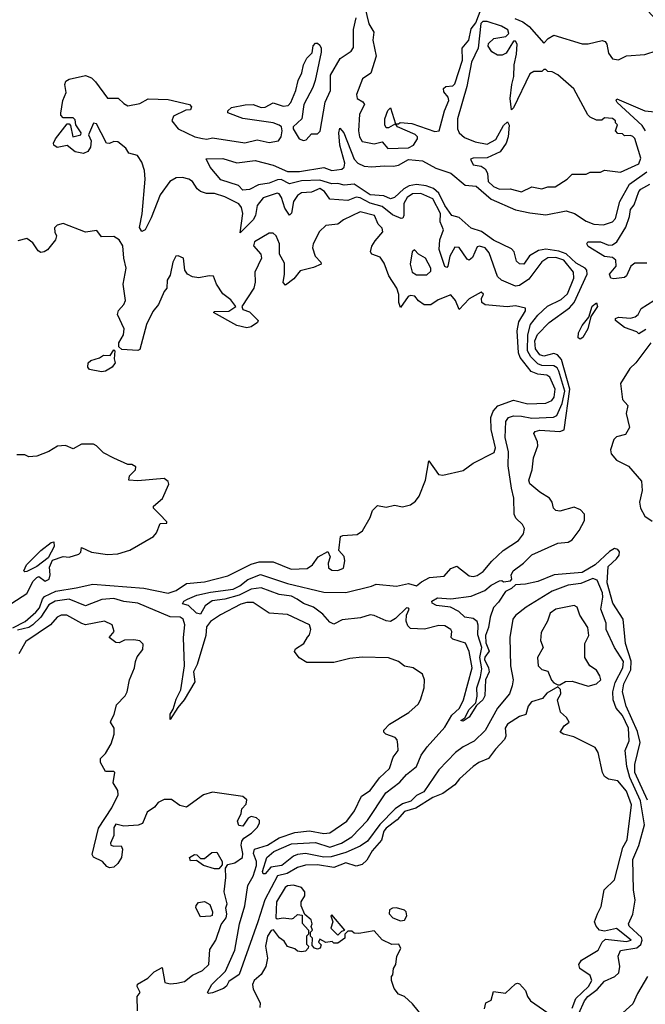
# Model space of a CAD drawing. Extents: x 2386423 to 2568864, y 578392 to 761999.
# Tile 310 of 454: x 2493670 to 2496767, y 671117 to 675996. Entities that reach past the tile are written whole.
import ezdxf

# ---------------------------------------------------------------- set-up
doc = ezdxf.new("R2010")
doc.units = 0

msp = doc.modelspace()

# ---------------------------------------------------------------- linework, layer by layer
at = {"layer": '0CON05XD'}
for points in [[(2495378.1, 676058.1), (2495397.9, 675975), (2495422.5, 675935), (2495418.6, 675895), (2495434.2, 675815), (2495408.3, 675731.7), (2495366.4, 675703.6), (2495337.5, 675625), (2495340, 675605), (2495369.3, 675589.3), (2495376.7, 675575), (2495351.7, 675528.3), (2495347.1, 675445), (2495352.2, 675415), (2495365, 675393.3), (2495375, 675390), (2495425, 675381.2), (2495465, 675390), (2495491.7, 675358.3), (2495595, 675361.2), (2495618.9, 675375), (2495639.2, 675405), (2495638.8, 675415), (2495627.3, 675427.3), (2495540, 675465), (2495530, 675480), (2495545, 675480), (2495553.3, 675486.7), (2495611.7, 675481.7), (2495725, 675442.5), (2495747.5, 675445), (2495773.8, 675545), (2495793.8, 675595), (2495791.7, 675611.7), (2495769.3, 675639.3), (2495767.5, 675655), (2495780, 675665), (2495815, 675668.8), (2495825, 675677.5), (2495862.5, 675795), (2495860, 675855), (2495893.8, 675895), (2495905, 675950), (2495928.8, 675981.2), (2495955, 676050)], [(2495912.6, 674817.4), (2495895, 674804.2), (2495885, 674809.2), (2495845, 674867.5), (2495825, 674869.4), (2495800, 674825), (2495790, 674775), (2495785, 674768.8), (2495775, 674773.8), (2495746.9, 674856.9), (2495749.4, 674905), (2495768.2, 674955), (2495752, 674995), (2495753.5, 675035), (2495715, 675108.9), (2495655.9, 675134.1), (2495615, 675133.3), (2495587.8, 675115), (2495572.3, 675085), (2495571.9, 675025), (2495566.7, 675013.3), (2495558.6, 675011.4), (2495515, 675029.6), (2495465, 675070.3), (2495405, 675086.2), (2495355, 675113.3), (2495335, 675115.9), (2495295, 675100.4), (2495206, 675106), (2495179.2, 675145), (2495155, 675158.8), (2495115, 675141.5), (2495065, 675138.9), (2495045, 675125.5), (2495025.5, 675095), (2495015, 675037.5), (2495005, 675028), (2494982.1, 675062.1), (2494965.6, 675115.6), (2494955, 675133.3), (2494945, 675136.2), (2494875, 675113.6), (2494845.9, 675075), (2494836.7, 675025), (2494826.2, 675005), (2494760.7, 674940.7), (2494774.1, 675035), (2494768, 675065), (2494755, 675084.4), (2494685, 675119.1), (2494635, 675134.4), (2494595, 675135.5), (2494565.4, 675145.4), (2494547.9, 675157.9), (2494525, 675194.2), (2494506.6, 675206.6), (2494475, 675214.5), (2494445, 675212.5), (2494412.5, 675195), (2494365, 675128.6), (2494320.4, 675015), (2494290.4, 674955), (2494275, 674946.5), (2494263.5, 674966.5), (2494276.6, 675033.4), (2494291.2, 675205), (2494288.3, 675248.3), (2494275, 675290), (2494253, 675323), (2494210, 675335), (2494195, 675360), (2494155, 675390), (2494135, 675392.5), (2494115, 675382.5), (2494100, 675385), (2494072.5, 675435), (2494049.3, 675479.3), (2494035, 675482.5), (2494010, 675425), (2494024.2, 675395), (2494020, 675365), (2494006.3, 675343.7), (2493985, 675332.9), (2493945, 675341.1), (2493905, 675372), (2493855, 675362.9), (2493838.8, 675375), (2493836.2, 675385), (2493846.2, 675405), (2493905, 675480), (2493915, 675480), (2493921.7, 675471.7), (2493932.5, 675415), (2493972.5, 675425), (2493973.3, 675435), (2493947.5, 675475), (2493945, 675500), (2493935, 675510), (2493885, 675510), (2493873, 675523), (2493873, 675533), (2493883.9, 675596.1), (2493900, 675635), (2493893.3, 675675), (2493898.1, 675691.9), (2493915, 675701.5), (2493995, 675720), (2494025, 675708), (2494045, 675688.8), (2494105, 675607.5), (2494157, 675607), (2494185, 675580), (2494205, 675570), (2494265, 675580), (2494305, 675603.3), (2494405, 675600), (2494510, 675575), (2494520, 675565), (2494515, 675550), (2494493, 675547), (2494431.7, 675518.3), (2494422.5, 675495), (2494454.5, 675454.5), (2494536.7, 675415), (2494575, 675407.1), (2494595.7, 675404.3), (2494625, 675411.2), (2494785, 675385.6), (2494845, 675400), (2494905, 675386.9), (2494951.2, 675395), (2494964, 675415), (2494968.8, 675445), (2494966.2, 675465), (2494955, 675473.8), (2494924.2, 675484.2), (2494775, 675506.7), (2494700, 675535), (2494700, 675545), (2494718.3, 675561.7), (2494786.4, 675573.6), (2494825.9, 675575.9), (2494865, 675560.8), (2494885, 675562.5), (2494925, 675583.3), (2494975, 675567.5), (2494998.8, 675571.2), (2495012, 675585), (2495036.2, 675645), (2495048.8, 675695), (2495067.3, 675732.7), (2495075, 675772.5), (2495091.2, 675805), (2495118.3, 675831.7), (2495123, 675867), (2495135, 675880), (2495145, 675880), (2495155, 675870), (2495162.5, 675855), (2495162.5, 675835), (2495133.3, 675695), (2495120.7, 675659.3), (2495076, 675575), (2495065.9, 675504.1), (2495023.3, 675465), (2495023.3, 675455), (2495053.3, 675405), (2495075, 675397.5), (2495088.8, 675401.2), (2495115, 675430), (2495145, 675430), (2495157, 675443), (2495183, 675587), (2495208.5, 675645), (2495209.2, 675720.8), (2495256.5, 675803.5), (2495310.2, 675839.8), (2495321.9, 675858.1), (2495322.7, 675947.3), (2495335.8, 676005)], [(2496121.5, 676001.5), (2496161.2, 675985), (2496192.5, 675962.5), (2496265, 675880), (2496287, 675903), (2496315, 675918.8), (2496455, 675876.2), (2496485, 675876), (2496553.6, 675893.6), (2496568.3, 675888.3), (2496577.5, 675875), (2496585, 675830), (2496605, 675802.5), (2496635, 675797.5), (2496673.6, 675816.4), (2496765, 675823.3), (2496826.4, 675843.6), (2496856.7, 675875), (2496863.3, 675895), (2496821.2, 675995), (2496780.2, 676040.2)], [(2496155, 675143.8), (2496205, 675167.5), (2496255, 675157.5), (2496285, 675167.5), (2496321.7, 675168.3), (2496380, 675205), (2496405, 675230), (2496475, 675230), (2496495, 675240), (2496545, 675240), (2496565, 675250), (2496645, 675240), (2496735, 675282.5), (2496745, 675310), (2496715, 675407.5), (2496705, 675417.5), (2496695, 675422.5), (2496665, 675420), (2496655, 675430), (2496631.7, 675431.7), (2496620, 675445), (2496630, 675475), (2496620, 675485), (2496620, 675495), (2496605, 675506.2), (2496565, 675510), (2496551.7, 675498.3), (2496525, 675497.5), (2496495, 675512.5), (2496482.5, 675525), (2496413.9, 675653.9), (2496335, 675722.5), (2496307, 675737), (2496285, 675740), (2496275, 675750), (2496265, 675750), (2496255, 675740), (2496215, 675740), (2496195, 675727.5), (2496115, 675560), (2496105, 675550), (2496098.8, 675605), (2496106, 675675), (2496117.1, 675715), (2496118.3, 675771.7), (2496130, 675825), (2496132.5, 675875), (2496125, 675890), (2496115, 675890), (2496079.3, 675830.7), (2496059.3, 675820.7), (2496035, 675820), (2496007, 675837), (2495990, 675865), (2495991.7, 675878.3), (2496016.7, 675903.3), (2496077, 675913), (2496091.7, 675928.3), (2496087.5, 675945), (2496055, 675963.3), (2495985, 675987.5), (2495963, 675987), (2495953, 675977), (2495940, 675855), (2495906.2, 675785), (2495883.8, 675665), (2495837.5, 675505), (2495837.5, 675455), (2495846, 675435), (2495872.8, 675412.8), (2495925, 675391.1), (2495985, 675380), (2496027.3, 675402.7), (2496065, 675472.5), (2496085, 675490), (2496093, 675473), (2496089.2, 675415), (2496078, 675385), (2496048.6, 675341.4), (2495985, 675311.2), (2495915, 675310), (2495902.5, 675305), (2495915, 675277.5), (2495955, 675270), (2495975, 675257.5), (2495986.2, 675235), (2495990, 675195), (2496015, 675169.5), (2496045, 675156.7), (2496098.3, 675158.3), (2496155, 675143.8)], [(2495495, 675460), (2495485, 675460), (2495477.5, 675475), (2495477.5, 675505), (2495493.3, 675546.7), (2495505, 675560), (2495530, 675480), (2495495, 675460)], [(2496767.9, 675445), (2496752.1, 675472.1), (2496628.6, 675585), (2496622.5, 675595), (2496626.7, 675603.3), (2496764.8, 675544.8), (2496815, 675538.7)], [(2496625.5, 673325), (2496637.3, 673342.7), (2496639.2, 673359.2), (2496631.2, 673371.2), (2496614.8, 673375.2), (2496589.6, 673360.4), (2496519.6, 673295), (2496455, 673256.2), (2496316.7, 673245), (2496235, 673212.7), (2496175, 673199.2), (2496125, 673196.2), (2496105, 673177.5), (2496075, 673162.5), (2496041, 673109), (2496015, 673083.1), (2495999.2, 673035), (2495991.4, 672985), (2495975.7, 672945), (2495977.5, 672907.5), (2495993.6, 672866.4), (2495972.7, 672837.3), (2495971.4, 672825), (2495991.1, 672785), (2495993.6, 672765), (2495975.6, 672725), (2495972.7, 672645), (2495962.7, 672625), (2495931.7, 672598.3), (2495895, 672540), (2495865, 672520.8), (2495854, 672524), (2495873, 672537), (2495895, 672578.1), (2495928.9, 672611.1), (2495935.4, 672644.6), (2495933.8, 672685), (2495950.8, 672739.2), (2495958.7, 672778.7), (2495947.5, 672835), (2495957.3, 672885), (2495937.9, 672947.9), (2495940.4, 672995), (2495935, 673013.8), (2495915, 673028.8), (2495873.3, 673035), (2495844.3, 673064.3), (2495803.3, 673085), (2495733.9, 673093.9), (2495712.5, 673105), (2495710, 673115), (2495738.3, 673131.7), (2495805, 673126.5), (2495905, 673140), (2495972.9, 673167.1), (2496005, 673194.2), (2496045, 673216.2), (2496057, 673217), (2496065, 673210), (2496100, 673215), (2496106.4, 673223.6), (2496103, 673243), (2496112.5, 673265), (2496165, 673303.3), (2496205, 673344.2), (2496335, 673402), (2496385, 673406.7), (2496405, 673418.8), (2496440.8, 673465), (2496466, 673515), (2496467.1, 673545), (2496447.3, 673567.3), (2496415, 673580.9), (2496345, 673560), (2496324.1, 673564.1), (2496313.3, 673575), (2496306.2, 673605), (2496293.8, 673625), (2496245.6, 673655.6), (2496195.5, 673695.5), (2496190, 673715), (2496207.9, 673765), (2496214.5, 673825), (2496234.6, 673885), (2496233.6, 673905), (2496215.8, 673945), (2496222, 673955), (2496245, 673962.1), (2496344.7, 673954.7), (2496365, 673964.5), (2496394.4, 674165), (2496352.8, 674312.8), (2496332.5, 674335), (2496315, 674342.7), (2496265, 674328.9), (2496245, 674334.7), (2496224.3, 674365), (2496220.8, 674405), (2496233.4, 674436.6), (2496291.1, 674495), (2496391.3, 674568.7), (2496415.7, 674594.3), (2496479.7, 674735), (2496478.5, 674755), (2496470, 674765), (2496425, 674789.6), (2496376.3, 674836.3), (2496338.9, 674848.9), (2496275, 674858.9), (2496238.3, 674851.7), (2496193.3, 674826.7), (2496165.7, 674785), (2496145, 674786.9), (2496129.4, 674799.4), (2496118.8, 674845), (2496105, 674860), (2496015, 674903.2), (2495956.7, 674946.7), (2495905, 674962.9), (2495845, 675015.4), (2495808.8, 675025), (2495775, 675075.5), (2495745.8, 675135.8), (2495719.3, 675159.3), (2495682.6, 675172.6), (2495635, 675179.5), (2495597.4, 675172.6), (2495571.8, 675158.2), (2495525, 675114.6), (2495505, 675108.8), (2495472.7, 675122.7), (2495405, 675128.8), (2495325, 675181.8), (2495276.4, 675176.4), (2495245, 675184.3), (2495215, 675182.7), (2495155, 675201.4), (2495065, 675196.9), (2495005, 675183.1), (2494965, 675203.8), (2494946.8, 675203.2), (2494905, 675186.7), (2494852.6, 675177.4), (2494806.7, 675155), (2494775, 675150.8), (2494753.8, 675173.8), (2494665, 675203.3), (2494612, 675265), (2494592.7, 675307.3), (2494675, 675307.5), (2494745, 675287.1), (2494835, 675297.5), (2494925, 675276), (2494995, 675244.4), (2495055, 675243.5), (2495175, 675263.8), (2495215, 675248.8), (2495264.4, 675255.6), (2495275.5, 675264.5), (2495279.1, 675285), (2495254.7, 675375), (2495249.1, 675435), (2495255, 675458), (2495274.2, 675435), (2495326.2, 675305), (2495344.3, 675285), (2495375, 675270.4), (2495413.7, 675266.3), (2495475, 675272.2), (2495520.5, 675269.5), (2495545, 675275.8), (2495595, 675303.1), (2495665, 675296.7), (2495730.9, 675260.9), (2495805, 675236.2), (2495875, 675175.8), (2495930.7, 675170.7), (2496005, 675107.5), (2496125, 675054.2), (2496195, 675038.2), (2496275, 675029.6), (2496375, 675049.6), (2496417.5, 675035), (2496475, 674998.5), (2496512.4, 674982.4), (2496561, 674979), (2496604.4, 674995), (2496619.9, 675010.1), (2496641.2, 675095), (2496688.8, 675181.2), (2496775, 675241.4)], [(2496775, 674790), (2496715, 674790), (2496696.2, 674775), (2496675, 674726.7), (2496665, 674718.8), (2496611.2, 674711.2), (2496596.7, 674715), (2496590, 674735), (2496624, 674775), (2496620.8, 674805), (2496605, 674818), (2496565, 674822), (2496485, 674872.5), (2496477.5, 674885), (2496482.5, 674895), (2496545.9, 674895.9), (2496585, 674878.8), (2496605, 674881.2), (2496626.7, 674895), (2496671.7, 674968.3), (2496689.7, 675020.3), (2496694.2, 675055), (2496711.8, 675078.2), (2496735.8, 675145), (2496745, 675156.9), (2496789.1, 675180.9)], [(2493635, 672981.9), (2493696.1, 673013.9), (2493749.2, 673060.8), (2493767.8, 673082.2), (2493782.2, 673125), (2493792.3, 673137.7), (2493848.8, 673165), (2493949.9, 673180.1), (2494031.7, 673198.3), (2494285, 673178.7), (2494405.5, 673154.5), (2494445, 673167.1), (2494495, 673202.7), (2494585, 673210.4), (2494700.6, 673239.4), (2494815, 673298.5), (2494855, 673310.4), (2494925, 673309.5), (2495013.6, 673273.6), (2495092.9, 673277.1), (2495120, 673295), (2495147.5, 673335), (2495195, 673360), (2495207.5, 673335), (2495197, 673303), (2495199.3, 673279.3), (2495215, 673268.8), (2495245, 673266.2), (2495272.5, 673277.5), (2495280, 673315), (2495276.1, 673336.1), (2495250, 673365), (2495257.5, 673435), (2495269.3, 673440.7), (2495340, 673445), (2495366.7, 673463.3), (2495405, 673530), (2495416.4, 673563.6), (2495441.7, 673588.3), (2495485, 673580), (2495525, 673590), (2495565, 673582.5), (2495605, 673592.5), (2495629.3, 673610.7), (2495647.5, 673635), (2495679.2, 673715), (2495695, 673810), (2495742.9, 673742.9), (2495765, 673738.8), (2495865, 673762), (2495915, 673798.8), (2496018.3, 673851.7), (2496025.6, 673875), (2496004.5, 673965), (2496003.1, 674025), (2496013.6, 674056.4), (2496037.1, 674082.9), (2496115, 674110.6), (2496185, 674093.1), (2496275, 674095.5), (2496305, 674108.6), (2496316.9, 674125), (2496320.9, 674165), (2496294.3, 674225), (2496280, 674235), (2496235, 674239.6), (2496202.4, 674252.4), (2496148.3, 674321.7), (2496139.6, 674345), (2496132.2, 674455), (2496141.7, 674498.3), (2496175, 674553.3), (2496175, 674566.2), (2496125, 674577.8), (2496084, 674574), (2495975, 674583.8), (2495957.5, 674595), (2495956.7, 674615), (2495966.2, 674636.2), (2495955, 674646.7), (2495895, 674612.5), (2495845, 674560), (2495828, 674605), (2495805, 674633.3), (2495742.3, 674607.7), (2495705, 674582.5), (2495673, 674583), (2495643.6, 674603.6), (2495626.1, 674626.1), (2495605, 674630), (2495593.3, 674625), (2495555, 674570), (2495546.7, 674595), (2495546.7, 674635), (2495536.7, 674665), (2495497.5, 674727.5), (2495475, 674790), (2495455, 674818.8), (2495414.1, 674834.1), (2495406.7, 674845), (2495413.3, 674873.3), (2495429.1, 674900.9), (2495467.5, 674945), (2495465, 674962.5), (2495445, 674982.5), (2495426, 675025), (2495355, 675043.8), (2495272.5, 675005), (2495245, 674983.3), (2495185, 674976.2), (2495154.3, 674945.7), (2495123.3, 674885), (2495120, 674865), (2495132.5, 674825), (2495160, 674795), (2495162.5, 674785), (2495125, 674767.5), (2495057.7, 674752.3), (2495027.7, 674712.3), (2494985, 674680), (2494974.2, 674694.2), (2494981.1, 674735), (2494980.3, 674790.3), (2494956, 674835), (2494955.8, 674885), (2494940, 674925), (2494925, 674938), (2494905, 674938.8), (2494832, 674895), (2494828, 674875), (2494864, 674835), (2494867.1, 674815), (2494834.3, 674745), (2494835.8, 674695), (2494829.2, 674665), (2494770, 674575), (2494775, 674560), (2494808.3, 674548.3), (2494850, 674505), (2494847.5, 674495), (2494815, 674474), (2494795, 674468.8), (2494745, 674480), (2494630, 674545), (2494635, 674550), (2494705, 674551.2), (2494740, 674575), (2494715, 674607.5), (2494675, 674637.5), (2494643.3, 674685), (2494630, 674725), (2494607, 674727), (2494557, 674717), (2494525, 674722.5), (2494500, 674735), (2494487.5, 674755), (2494480, 674815), (2494455, 674826.7), (2494442.5, 674825), (2494427.5, 674795), (2494415, 674730), (2494400, 674705), (2494397.5, 674665), (2494385, 674650), (2494357.5, 674585), (2494329.5, 674550.5), (2494297.1, 674485), (2494265, 674362.5), (2494255, 674356.7), (2494175, 674362.5), (2494160, 674375), (2494160, 674395), (2494183.3, 674435), (2494186.2, 674465), (2494153.8, 674535), (2494158.8, 674555), (2494185.6, 674584.4), (2494194, 674605), (2494182, 674685), (2494197.5, 674765), (2494184.4, 674815), (2494180, 674875), (2494162.9, 674905), (2494135, 674922.5), (2494075, 674920), (2494051.7, 674951.7), (2493995, 674943.3), (2493885, 674986.7), (2493855, 674977.5), (2493842.5, 674965), (2493843, 674943), (2493852.5, 674925), (2493847.5, 674905), (2493807.5, 674855), (2493790, 674845), (2493775, 674842.5), (2493760.7, 674850.7), (2493735, 674890), (2493705, 674912.5), (2493659.5, 674900.5)], [(2496438.3, 671071.7), (2496466.7, 671135), (2496483.2, 671155), (2496529.4, 671190.6), (2496565, 671231.2), (2496616.2, 671255), (2496636.6, 671273.4), (2496640.8, 671305), (2496633.3, 671355), (2496645, 671384.2), (2496725, 671397.4), (2496746.1, 671413.9), (2496751.4, 671435), (2496748, 671448), (2496687.5, 671505), (2496684.4, 671515), (2496706.2, 671563.8), (2496716.9, 671633.1), (2496709.6, 671685), (2496705.5, 671835), (2496735.3, 671904.7), (2496763.4, 672006.6), (2496744.5, 672125), (2496691.3, 672241.3), (2496675.7, 672295), (2496668, 672375), (2496687.2, 672422.8), (2496684.7, 672485.3), (2496655, 672547.7), (2496622.7, 672585), (2496607.9, 672625), (2496607.1, 672665), (2496618.7, 672711.3), (2496655.4, 672785), (2496659.3, 672815), (2496615.5, 672885.5), (2496574.2, 672975), (2496573.8, 673005), (2496546.9, 673075), (2496556.9, 673135), (2496555, 673156), (2496528.9, 673218.9), (2496506.9, 673226.9), (2496447.5, 673202.5), (2496385, 673194.1), (2496305.6, 673165), (2496177.5, 673085), (2496125, 673043.5), (2496111.8, 673025), (2496096.1, 672933.9), (2496100, 672795), (2496113.1, 672725), (2496108.6, 672695), (2496095.5, 672655), (2496036.2, 672585), (2495975, 672474), (2495919.5, 672420.5), (2495865, 672392.3), (2495827.9, 672365), (2495745, 672278.2), (2495670, 672170), (2495635, 672151.6), (2495605.6, 672124.4), (2495565, 672111), (2495528.4, 672085), (2495452.1, 672007.9), (2495391.2, 671925), (2495355, 671901.2), (2495285, 671869.5), (2495212.1, 671847.9), (2495175, 671845.6), (2495085, 671864.7), (2495045, 671859.7), (2495025, 671851.1), (2494967.8, 671805), (2494912.8, 671797.2), (2494885, 671763.6), (2494875, 671763.5), (2494871.8, 671775), (2494893.3, 671845), (2494928.2, 671875), (2495015, 671912.6), (2495135, 671918.6), (2495205, 671895.9), (2495262.9, 671915), (2495315, 671947.3), (2495391.4, 672028.6), (2495482.7, 672165), (2495551.7, 672218.3), (2495584.8, 672255.2), (2495634.1, 672295.9), (2495658.1, 672351.9), (2495687.8, 672392.2), (2495775, 672491.1), (2495809.8, 672550.2), (2495846.6, 672585), (2495867.2, 672625), (2495910, 672785), (2495895.5, 672865.5), (2495877.2, 672907.2), (2495815, 672926.2), (2495806.2, 672935), (2495809.2, 672965), (2495804.4, 672974.4), (2495775, 672992.2), (2495745, 672994.5), (2495674.7, 672975.3), (2495605, 672978.5), (2495591.9, 672991.9), (2495583.6, 673015), (2495584.4, 673045.6), (2495598, 673075), (2495595, 673080), (2495585, 673081.2), (2495530.5, 673029.5), (2495505, 673014.6), (2495485, 673016.8), (2495425, 673043.9), (2495405, 673046.7), (2495357.6, 673032.4), (2495267.2, 673022.8), (2495225, 673000), (2495205, 673010.8), (2495170.6, 673050.6), (2495124.7, 673084.7), (2495075, 673103.5), (2495043.3, 673125), (2495015, 673139.3), (2494955, 673147.5), (2494865, 673180.4), (2494815, 673173.4), (2494755.7, 673145), (2494685.8, 673124.2), (2494623.2, 673116.8), (2494587.7, 673092.3), (2494565, 673050.8), (2494545, 673055.5), (2494505, 673092.5), (2494475, 673102), (2494482.9, 673115), (2494500, 673125), (2494546.4, 673143.6), (2494615, 673160), (2494726.3, 673173.7), (2494759.7, 673190.3), (2494798.7, 673221.3), (2494862.4, 673247.6), (2494995, 673202.7), (2495175, 673158.7), (2495285, 673158.2), (2495411.7, 673188.3), (2495435, 673198.5), (2495535, 673188.5), (2495595, 673201.9), (2495635, 673190), (2495658.8, 673211.2), (2495698.6, 673231.4), (2495770.8, 673239.2), (2495803.9, 673276.1), (2495835, 673288.8), (2495895, 673239.4), (2495915, 673236.7), (2495935, 673242.5), (2495965, 673261.5), (2496007.2, 673312.8), (2496064.4, 673365), (2496140, 673415), (2496165, 673448), (2496168.9, 673475), (2496159.2, 673495), (2496125.9, 673525.9), (2496118, 673545), (2496117.1, 673625), (2496104.2, 673675), (2496089.1, 673785), (2496089.7, 673855), (2496073.9, 673925), (2496076.4, 674005), (2496090, 674025), (2496115, 674033.1), (2496155, 674032.2), (2496205, 674021.2), (2496313.3, 674026.7), (2496328.8, 674035), (2496355, 674093.5), (2496369.1, 674155), (2496339.5, 674255), (2496330.3, 674270.3), (2496315, 674280.4), (2496255, 674283), (2496235, 674290), (2496200.7, 674325), (2496184.4, 674355), (2496185.2, 674435), (2496199.5, 674485), (2496235, 674532.3), (2496283.3, 674576.7), (2496350.8, 674609.2), (2496382.5, 674637.5), (2496414.2, 674715), (2496412, 674745), (2496363.6, 674805), (2496325, 674817.8), (2496285, 674815.9), (2496255, 674795.6), (2496190.2, 674709.8), (2496145, 674678.6), (2496125, 674675.7), (2496055.5, 674705.5), (2496035, 674724), (2495995, 674840), (2495975.3, 674865.3), (2495945.9, 674874.1), (2495935, 674871.2), (2495912.6, 674817.4)], [(2495685, 674732.5), (2495705, 674750), (2495706.2, 674765), (2495678.8, 674815), (2495643.6, 674833.6), (2495625, 674856.2), (2495613.3, 674845), (2495603.3, 674785), (2495612.9, 674745), (2495635, 674732.5), (2495685, 674732.5)], [(2496445, 674413.3), (2496435, 674420), (2496436.2, 674445), (2496455, 674480), (2496488.3, 674521.7), (2496505, 674576.7), (2496525, 674593.3), (2496530, 674575), (2496497.5, 674525), (2496482.5, 674465), (2496458.8, 674421.2), (2496445, 674413.3)], [(2496769.3, 674460.7), (2496735, 674440), (2496725, 674450), (2496665, 674470), (2496620, 674505), (2496620, 674515), (2496635, 674522.5), (2496695, 674517.5), (2496717, 674523), (2496732.5, 674535), (2496747.5, 674565), (2496810, 674605)], [(2496794.6, 674395.4), (2496720, 674295), (2496691.6, 674268.4), (2496645, 674192.5), (2496654.2, 674114.2), (2496681.2, 674085), (2496673.3, 674045), (2496690, 673975), (2496669.1, 673940.9), (2496625, 673928.6), (2496611.4, 673915), (2496595.6, 673865), (2496598.1, 673845), (2496625, 673812.9), (2496685, 673783.8), (2496748.8, 673708.8), (2496752.5, 673662.5), (2496739.1, 673605), (2496743.1, 673575), (2496765.2, 673535.2), (2496800.8, 673510.8)], [(2494075, 674251.1), (2494015, 674262), (2494006.2, 674275), (2494008.8, 674295), (2494022.1, 674307.9), (2494065, 674320), (2494085, 674333.3), (2494118.3, 674331.7), (2494135, 674360), (2494140, 674355), (2494137.5, 674315), (2494142.5, 674295), (2494127.5, 674275), (2494095, 674254.4), (2494075, 674251.1)], [(2493630, 673105), (2493705, 673153.3), (2493736.2, 673213.8), (2493755, 673232.5), (2493765, 673237.5), (2493795, 673214.3), (2493815, 673224.3), (2493820.8, 673245), (2493817, 673283), (2493831.7, 673318.3), (2493885, 673336.7), (2493915, 673332.5), (2493961.7, 673348.3), (2493971.7, 673358.3), (2493975, 673380), (2494025, 673356.7), (2494105, 673346.2), (2494155, 673350), (2494215, 673368), (2494332.5, 673435), (2494346.7, 673453.3), (2494365, 673500), (2494398.3, 673501.7), (2494398.3, 673508.3), (2494362.5, 673545), (2494332.5, 673575), (2494332.5, 673585), (2494377, 673623), (2494407.5, 673695), (2494405, 673707.5), (2494385, 673723.3), (2494255, 673711.2), (2494210, 673715), (2494213.9, 673736.1), (2494242.5, 673765), (2494245, 673780), (2494225, 673792.5), (2494205, 673792.5), (2494135, 673822.5), (2494085, 673850), (2494050, 673885), (2494035, 673892.5), (2493975, 673892.5), (2493935, 673870), (2493896.1, 673886.1), (2493857, 673883), (2493813.6, 673856.4), (2493755, 673832.5), (2493715, 673830), (2493695, 673840), (2493655, 673840)], [(2493695, 673260), (2493690, 673265), (2493703.3, 673295), (2493775, 673366.2), (2493825, 673406.2), (2493838.8, 673408.8), (2493840, 673385), (2493810, 673330), (2493755, 673286.7), (2493705, 673262.5), (2493695, 673260)], [(2496779.1, 672129.1), (2496716.2, 672265), (2496716.1, 672305), (2496741.9, 672415), (2496728.1, 672468.1), (2496673.5, 672595), (2496654.8, 672665), (2496661.7, 672705), (2496696.3, 672775), (2496696.7, 672816.7), (2496669.3, 672905), (2496657.4, 673025), (2496606.2, 673105), (2496578.4, 673205), (2496584.1, 673285.9), (2496625.5, 673325)], [(2495206.1, 671966.1), (2495289.4, 672025), (2495327.1, 672075), (2495362.1, 672147.9), (2495405, 672176.5), (2495451.4, 672238.6), (2495500.8, 672285), (2495518.8, 672341.2), (2495544, 672375), (2495542, 672405), (2495538, 672428), (2495529.3, 672439.3), (2495482.5, 672455), (2495473.3, 672465), (2495473.3, 672475), (2495501.2, 672505), (2495597.2, 672562.8), (2495642, 672605), (2495654.2, 672625), (2495672, 672685), (2495674.2, 672725), (2495665, 672753.3), (2495617.5, 672785), (2495575, 672792.5), (2495545, 672815.7), (2495495, 672834.3), (2495365, 672836.5), (2495305, 672831.1), (2495225, 672810), (2495091.2, 672811.2), (2495053.5, 672833.5), (2495030.8, 672865), (2495035, 672878.8), (2495076.7, 672905), (2495095, 672936.2), (2495105, 672947.5), (2495112, 672975), (2495105, 672998), (2494995, 673048.6), (2494905, 673055.6), (2494825, 673107.9), (2494795, 673108), (2494765, 673099.2), (2494663.3, 673046.7), (2494615, 673013.8), (2494595, 672986.9), (2494591.4, 672945), (2494548.5, 672801.5), (2494530, 672765), (2494536.5, 672715), (2494484.5, 672625), (2494452.1, 672587.9), (2494415, 672527.5), (2494414.5, 672555), (2494430.3, 672579.7), (2494445, 672629.2), (2494466.9, 672675), (2494486.2, 672793.8), (2494480.5, 672935), (2494486.6, 672996.6), (2494478.5, 673025), (2494464.6, 673034.6), (2494415, 673037.8), (2494255, 673104.2), (2494185, 673113.3), (2494135, 673128.6), (2494076.6, 673123.4), (2493995, 673091.8), (2493915, 673124.2), (2493845, 673114.3), (2493813.8, 673096.2), (2493775, 673035.5), (2493735, 672997.2), (2493715, 672984.2), (2493659.2, 672970.8)], [(2496485, 672694.2), (2496525.6, 672704.4), (2496547.1, 672725), (2496542.5, 672745), (2496525, 672773.3), (2496493.3, 672795), (2496468.8, 672835), (2496468.8, 672905), (2496488.6, 672945), (2496483.1, 672985), (2496443.8, 673045), (2496430, 673085), (2496415, 673092.5), (2496323.8, 673075), (2496295.8, 673055), (2496283.8, 673015), (2496251.2, 672958.8), (2496249.3, 672919.3), (2496262.5, 672885), (2496234, 672835), (2496236.7, 672795), (2496255, 672776.7), (2496285, 672767.5), (2496303.8, 672723.8), (2496315, 672710), (2496335, 672700), (2496345, 672700), (2496373, 672717), (2496405, 672718), (2496485, 672694.2)], [(2494136.4, 671993.6), (2494136.4, 671953.6), (2494118.8, 671915), (2494121.2, 671905), (2494135, 671900), (2494172.5, 671902.5), (2494178.8, 671885), (2494173.1, 671845), (2494154.7, 671815.3), (2494135, 671796.9), (2494115, 671792.9), (2494100.4, 671800.4), (2494080, 671825), (2494035.5, 671845.5), (2494028.9, 671858.9), (2494060.3, 671989.7), (2494125, 672090), (2494157.1, 672155), (2494155.8, 672175.8), (2494132.5, 672215), (2494140, 672265), (2494135, 672270), (2494095, 672270), (2494070, 672315), (2494070, 672335), (2494095, 672360), (2494121.7, 672408.3), (2494137.5, 672455), (2494137.5, 672485), (2494120, 672515), (2494122.5, 672525), (2494137, 672553), (2494149.3, 672600.7), (2494192.5, 672645), (2494202.5, 672665), (2494213.3, 672725), (2494237.5, 672785), (2494242.5, 672815), (2494251.2, 672838.8), (2494280, 672875), (2494281.7, 672901.7), (2494265, 672917.5), (2494235, 672922.5), (2494188.3, 672921.7), (2494161.7, 672908.3), (2494145, 672910), (2494112.5, 672935), (2494137.5, 672965), (2494127, 672997), (2494090, 673015), (2493995, 672996.7), (2493976.7, 673003.3), (2493902.5, 673045), (2493875, 673045.7), (2493855, 673036), (2493822, 672998), (2493700, 672915), (2493665.8, 672854.2)], [(2496405, 671098.6), (2496423.3, 671145), (2496486.6, 671205), (2496502.9, 671235), (2496495, 671260), (2496443.8, 671295), (2496438.8, 671315), (2496452, 671335), (2496534, 671385), (2496553.5, 671425), (2496570.8, 671439.2), (2496675, 671428), (2496696.9, 671435), (2496625, 671492.1), (2496565, 671480), (2496541.2, 671485), (2496523.8, 671503.8), (2496516.7, 671525), (2496530, 671565), (2496548.6, 671601.4), (2496564.2, 671685), (2496615.5, 671734.5), (2496656.4, 671893.6), (2496677.3, 671932.7), (2496699.6, 672105), (2496675, 672173.8), (2496631.2, 672225), (2496585, 672232.9), (2496565.6, 672245.6), (2496555.8, 672265), (2496534, 672365), (2496519, 672389), (2496413.1, 672443.1), (2496362.5, 672455), (2496346.7, 672465), (2496365, 672497.5), (2496390, 672515), (2496378, 672538), (2496347.5, 672565), (2496332.5, 672625), (2496350, 672655), (2496347.5, 672677.5), (2496335, 672690), (2496280.7, 672659.3), (2496258.3, 672631.7), (2496204.2, 672615.8), (2496186.7, 672595), (2496176.4, 672553.6), (2496145, 672544), (2496085, 672505.7), (2496074.3, 672485), (2496075, 672470), (2496077.5, 672445), (2496070.9, 672429.1), (2496025, 672382), (2495991.2, 672335), (2495943.8, 672315), (2495915, 672295.6), (2495847.5, 672235), (2495825, 672203.8), (2495765, 672160.8), (2495715, 672142), (2495631.5, 672088.5), (2495575, 672072.2), (2495539.5, 672030.5), (2495485, 671990), (2495473.5, 671975), (2495460.4, 671929.6), (2495415, 671877.8), (2495389, 671831), (2495365, 671809.4), (2495335, 671802.2), (2495285, 671818.4), (2495225, 671795.5), (2495145, 671808.6), (2495085, 671806.1), (2495045, 671794.6), (2494994.1, 671765.9), (2494946.2, 671753.8), (2494882.8, 671635), (2494848.8, 671525), (2494756.2, 671265), (2494705, 671230), (2494692.9, 671207.1), (2494678.8, 671195), (2494624.2, 671174.2), (2494605, 671170), (2494600, 671175), (2494621.1, 671215), (2494688.8, 671281.2), (2494735.6, 671385), (2494758.8, 671515), (2494784.1, 671605), (2494799.4, 671705), (2494825, 671751.4), (2494842.7, 671805), (2494842.4, 671825), (2494827.2, 671865), (2494832.1, 671885), (2494896.9, 671905), (2494955, 671942.7), (2495031.3, 671968.7), (2495105, 671976.8), (2495176.4, 671963.6), (2495206.1, 671966.1)], [(2494252.5, 671085), (2494251.2, 671155), (2494266.7, 671175), (2494251.2, 671205), (2494253.4, 671216.6), (2494303.6, 671246.4), (2494335, 671278), (2494375, 671300), (2494387.5, 671225), (2494415, 671218.8), (2494448.3, 671221.7), (2494485, 671230.6), (2494525, 671261.9), (2494575, 671284.4), (2494605.5, 671315), (2494611.7, 671388.3), (2494640, 671435), (2494666.9, 671513.1), (2494691.2, 671545), (2494695.9, 671564.1), (2494690, 671595), (2494696.2, 671615), (2494682, 671675), (2494690, 671745), (2494688.3, 671791.7), (2494700, 671810), (2494735, 671818), (2494772.9, 671845), (2494775.3, 671865), (2494765.5, 671905), (2494769.2, 671925), (2494780, 671940), (2494817.5, 671965), (2494845, 671992.5), (2494857.5, 672015), (2494857, 672027), (2494841.7, 672041.7), (2494815, 672047.5), (2494800.7, 672039.3), (2494775, 672000), (2494755, 672002.5), (2494747.5, 672025), (2494767, 672063), (2494770, 672085), (2494791.7, 672108.3), (2494795, 672130), (2494775, 672147.5), (2494625, 672167.5), (2494580, 672155), (2494495, 672093.3), (2494461.7, 672101.7), (2494421.7, 672131.7), (2494385, 672132.5), (2494355, 672117.5), (2494336.4, 672093.6), (2494300.7, 672069.3), (2494277, 672013), (2494256.1, 672003.9), (2494185, 672000), (2494145, 672010), (2494136.4, 671993.6)], [(2494655, 671787.5), (2494635, 671787.5), (2494580, 671805), (2494545, 671830), (2494515, 671827.5), (2494510, 671845), (2494535, 671860), (2494547, 671857), (2494565, 671840), (2494585, 671840), (2494620.5, 671869.5), (2494645, 671871.2), (2494672.5, 671825), (2494671.7, 671808.3), (2494655, 671787.5)], [(2495665, 671057.5), (2495615, 671120), (2495575.8, 671155.8), (2495545, 671166.7), (2495523.3, 671195), (2495510, 671235), (2495510, 671255), (2495517, 671263), (2495520, 671295), (2495532.5, 671315), (2495537.5, 671355), (2495556.1, 671393.9), (2495547.5, 671415), (2495513, 671413), (2495465, 671436.7), (2495425, 671481.2), (2495348.3, 671468.3), (2495325, 671470), (2495315, 671480), (2495295, 671480), (2495280, 671465), (2495280, 671445), (2495245, 671420), (2495225, 671420), (2495217.5, 671427.5), (2495185, 671422.5), (2495155, 671440), (2495150, 671425), (2495161.7, 671411.7), (2495157.5, 671395), (2495145, 671390), (2495130, 671395), (2495118.3, 671408.3), (2495120, 671445), (2495110, 671455), (2495110, 671475), (2495120, 671485), (2495112.5, 671502.5), (2495117.5, 671515), (2495112.5, 671535), (2495081.7, 671561.7), (2495063.3, 671605), (2495063.8, 671625), (2495081.2, 671655), (2495081.2, 671675), (2495065, 671695.6), (2495025, 671706.7), (2494995, 671704), (2494984, 671695), (2494941.9, 671625), (2494937.5, 671545), (2494945, 671540), (2494975, 671545.8), (2495015, 671541.2), (2495026.2, 671543.8), (2495045, 671562.5), (2495068.3, 671558.3), (2495068.3, 671518.3), (2495100, 671485), (2495100, 671465), (2495090, 671455), (2495090, 671415), (2495100, 671405), (2495097.5, 671395), (2495085, 671380), (2495065, 671377.5), (2495045, 671380), (2495031.7, 671391.7), (2494995, 671403.3), (2494979.3, 671429.3), (2494956.1, 671446.1), (2494926.4, 671486.4), (2494915, 671482.5), (2494896.2, 671455), (2494887.5, 671405), (2494896.2, 671345), (2494888.8, 671305), (2494864.5, 671265.5), (2494830, 671235), (2494822.3, 671215), (2494825, 671192), (2494860, 671125), (2494859.5, 671100.5)], [(2494565, 671550), (2494542.5, 671595), (2494543.2, 671606.8), (2494555, 671621.2), (2494585, 671626), (2494610.8, 671610.8), (2494623.8, 671575), (2494622.5, 671557.5), (2494615, 671553.3), (2494565, 671550)], [(2495245, 671460), (2495265, 671480), (2495280, 671485), (2495215, 671560), (2495210, 671555), (2495220, 671525), (2495210, 671495), (2495245, 671460)], [(2495555, 671530), (2495575, 671533.8), (2495586.7, 671555), (2495583.3, 671575), (2495575, 671583.3), (2495535, 671595.8), (2495515, 671593.8), (2495501.2, 671585), (2495498.8, 671565), (2495516.7, 671545), (2495555, 671530)], [(2495971.2, 671095), (2495977.5, 671125), (2496005, 671137.5), (2496015, 671180), (2496075, 671172.5), (2496125, 671218.8), (2496135, 671221.2), (2496145, 671218.8), (2496173.8, 671185), (2496184, 671155), (2496199.2, 671135), (2496285, 671075.5)], [(2496778.9, 671255), (2496728.8, 671171.2), (2496705, 671118.8), (2496655.4, 671074.6)]]:
    msp.add_lwpolyline(points, dxfattribs=at)

doc.saveas('drawing.dxf')
